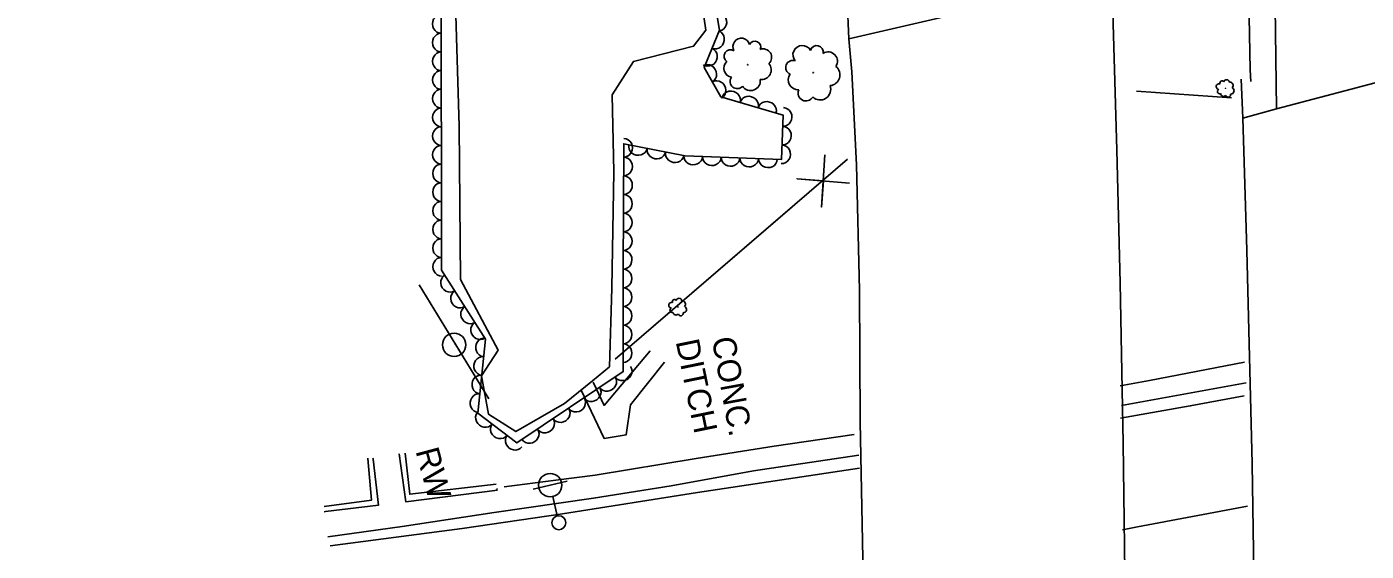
# Model space of a CAD drawing. Extents: x 1722896 to 1754269, y 648279 to 666297.
# Drawn here: x 1725482.4 to 1725769, y 663429.3 to 663541.7 of the extents above; entities that cross this region are included whole.
import ezdxf

# ---------------------------------------------------------------- set-up
doc = ezdxf.new("R2010")
doc.units = 0
for name, color, linetype in [('DESIGN - CENTERLINE - Proposed', 7, 'Continuous'), ('DESIGN - CENTERLINE - Proposed Text', 7, 'Continuous'), ('DESIGN - PUBLIC HEARING - Shapes', 7, 'Continuous'), ('DESIGN - SCRATCH - User 1', 7, 'Continuous'), ('SURVEY - CENTERLINE - Preliminary', 7, 'Continuous'), ('SURVEY - CENTERLINE - Preliminary Text', 7, 'Continuous'), ('SURVEY - CONTOURS - Intermediate with optional Text', 7, 'Continuous'), ('SURVEY - DTM - Breaklines', 7, 'Continuous'), ('SURVEY - VEGETATION - Features with Text', 7, 'Continuous')]:
    doc.layers.add(name, color=color, linetype=linetype)

msp = doc.modelspace()

# ---------------------------------------------------------------- linework, layer by layer
at = {"layer": 'DESIGN - CENTERLINE - Proposed'}
for points in [[(1725658.32, 663539.08), (1725685.2, 663545.28), (1725703.54, 663549.41), (1725714.59, 663552.23)], [(1725714.59, 663552.23), (1725715.67, 663515.23), (1725716.37, 663486.79), (1725717.01, 663452.45), (1725717.53, 663413.74), (1725717.99, 663374.76), (1725718.42, 663336.39), (1725718.8, 663303.91), (1725662.4, 663290.32)], [(1725658.32, 663539.08), (1725657.93, 663547.4)], [(1725662.4, 663290.32), (1725662.91, 663310.91), (1725662.66, 663338.79), (1725662.24, 663366.28), (1725661.86, 663391.48), (1725661.39, 663424.11), (1725660.71, 663457.08), (1725660.6, 663485.25), (1725659.95, 663512.13), (1725658.94, 663532.02), (1725658.32, 663539.08)], [(1725742.6, 663522.11), (1725749.8, 663524.12), (1725794.72, 663535.97)], [(1725746.94, 663334.02), (1725746.32, 663342.26), (1725746.11, 663372.47), (1725745.2, 663410.76), (1725744.62, 663448.07), (1725743.46, 663493.79), (1725742.6, 663522.11), (1725742.24, 663530.46)], [(1725603.65, 663465.41), (1725605.94, 663460.55), (1725615.83, 663472.28)], [(1725601.09, 663463.68), (1725605.95, 663453.5), (1725610.66, 663454.24), (1725611.56, 663460.69), (1725618.87, 663469.84)], [(1725603.57, 663465.58), (1725603.65, 663465.41)]]:
    msp.add_lwpolyline(points, dxfattribs=at)
at = {"layer": 'DESIGN - CENTERLINE - Proposed Text'}
for points in [[(1725740.15, 663526.46), (1725719.83, 663527.87)], [(1725740.15, 663526.46), (1725719.83, 663527.87)], [(1725608.3, 663470.47), (1725658.05, 663513.29)], [(1725653.2, 663514.26), (1725652.44, 663503.05), (1725652.86, 663508.69), (1725647.22, 663509.11), (1725658.42, 663508.2)], [(1725608.3, 663470.47), (1725646.2, 663503.09)]]:
    msp.add_lwpolyline(points, dxfattribs=at)
at = {"layer": 'DESIGN - PUBLIC HEARING - Shapes'}
for p, q in [((1725581.26, 663461.97), (1725566.37, 663486.38)), ((1725573.84, 663473.53), (1725573.84, 663473.53))]:
    msp.add_line(p, q, dxfattribs=at)
msp.add_circle((1725573.85, 663473.54), 2.5, dxfattribs=at)
at = {"layer": 'DESIGN - SCRATCH - User 1'}
for points in [[(1725546.08, 663438.89), (1725556.15, 663440.24), (1725555.37, 663449.22)], [(1725556.5, 663449.05), (1725557.65, 663439.18), (1725546.32, 663437.81)], [(1725555.37, 663449.22), (1725555.37, 663449.26)], [(1725556.48, 663449.26), (1725556.5, 663449.05)], [(1725562.06, 663450.16), (1725563.49, 663439.94), (1725583.12, 663442.43)], [(1725563.36, 663450.33), (1725564.35, 663441.55), (1725582.85, 663443.66)], [(1725583.15, 663442.59), (1725582.95, 663442.66)], [(1725546.32, 663437.81), (1725546.01, 663437.77)]]:
    msp.add_lwpolyline(points, dxfattribs=at)
at = {"layer": 'SURVEY - CENTERLINE - Preliminary'}
for points in [[(1725603.43, 663465.81), (1725597.45, 663460.95), (1725587.08, 663454.95), (1725581.22, 663458.66), (1725579.71, 663466.93), (1725583.26, 663472.39), (1725575.2, 663487.51), (1725574.91, 663520.42), (1725573.97, 663551.36), (1725574.22, 663580.34), (1725569.93, 663605.25), (1725564.3, 663638.32), (1725551.11, 663633.35), (1725531.09, 663629.37), (1725518.4, 663628.37), (1725486.9, 663822.98), (1725482.64, 663841.04), (1725482.42, 663865.89), (1725587.23, 663896.57)], [(1725626.42, 663549.8), (1725627.68, 663540.97), (1725625.09, 663537.5), (1725612.2, 663534.27), (1725607.64, 663527.1), (1725608.05, 663510.62), (1725607.61, 663485.67), (1725607.12, 663468.83), (1725603.43, 663465.81)]]:
    msp.add_lwpolyline(points, dxfattribs=at)
at = {"layer": 'SURVEY - CENTERLINE - Preliminary Text'}
for points in [[(1725739.89, 663911.12), (1725739.21, 663872.87), (1725740.44, 663838.91), (1725741.51, 663798.8), (1725741.93, 663760.83), (1725742.16, 663725.51), (1725742.51, 663695.68), (1725742.78, 663662.54), (1725743.78, 663626.2), (1725743.58, 663591.37), (1725743.75, 663555.26), (1725744.18, 663532.47), (1725744.32, 663529.96)], [(1725744.39, 663912.69), (1725745.51, 663863.19), (1725745.85, 663823.24), (1725746.09, 663783.58), (1725746.65, 663743.16), (1725747.21, 663701.78), (1725747.93, 663664.26), (1725748.28, 663628.64), (1725748.81, 663592.43), (1725749.55, 663545.95), (1725749.8, 663524.12)], [(1725722.62, 663465.93), (1725742.93, 663469.84)], [(1725722.62, 663465.93), (1725716.39, 663464.73)], [(1725716.66, 663460.52), (1725743.34, 663465.42)], [(1725716.42, 663457.83), (1725731.37, 663460.47), (1725742.92, 663462.62)], [(1725659.47, 663454.33), (1725642.36, 663451.81), (1725625.66, 663449.17), (1725604.03, 663445.6), (1725595.6, 663444.55), (1725584.57, 663443.09)], [(1725660.43, 663449.91), (1725637.92, 663446.52), (1725620.3, 663443.36), (1725603.7, 663440.66), (1725582.44, 663437.61), (1725562.73, 663434.59), (1725546.83, 663432.38)], [(1725547.36, 663430.45), (1725575.6, 663434.2), (1725597.05, 663437.32), (1725625.93, 663441.89), (1725660.61, 663447.12)], [(1725720.09, 663434.52), (1725743.57, 663438.96)], [(1725720.09, 663434.52), (1725716.89, 663433.89)]]:
    msp.add_lwpolyline(points, dxfattribs=at)
at = {"layer": 'SURVEY - DTM - Breaklines'}
for p, q in [((1725594.41, 663443.48), (1725590.75, 663442.65)), ((1725594.41, 663443.48), (1725598.06, 663444.32)), ((1725595.91, 663436.9), (1725594.97, 663441.04))]:
    msp.add_line(p, q, dxfattribs=at)
for centre, radius in [((1725594.41, 663443.48), 2.5), ((1725596.25, 663435.44), 1.5)]:
    msp.add_circle(centre, radius, dxfattribs=at)
at = {"layer": 'SURVEY - VEGETATION - Features with Text'}
msp.add_lwpolyline([(1725628.73, 663552.42), (1725630.6, 663540.98), (1725627.33, 663532.97), (1725630.93, 663526.67), (1725644.28, 663522.73), (1725643.9, 663513.27), (1725623.25, 663514.05), (1725610.15, 663516.63), (1725610.01, 663489.38), (1725610.02, 663467.82), (1725587.3, 663452.52), (1725578.94, 663458.93), (1725580.53, 663474.76), (1725571.18, 663489.53), (1725571.08, 663553.22)], dxfattribs=at)
for centre, radius in [((1725636.67, 663533.55), 0.0637), ((1725650.69, 663531.85), 0.07), ((1725738.91, 663528.48), 0.022), ((1725621.76, 663481.64), 0.022)]:
    msp.add_circle(centre, radius, dxfattribs=at)
for centre, radius, start, end in [((1725635.32, 663537.42), 1.82, 15.3346, 208.7543), ((1725638.2, 663537.36), 1.25, 335.3139, 154.0595), ((1725632.98, 663535.37), 1.39, 57.9532, 235.2724), ((1725639.96, 663535.12), 1.83, 313.1977, 109.9867), ((1725648.34, 663535.69), 2, 27.5154, 220.9351), ((1725651.46, 663536.29), 1.38, 347.4948, 166.2404), ((1725653.87, 663534.29), 2.01, 325.3786, 122.1675), ((1725633.54, 663532.8), 1.97, 133.2403, 260.086), ((1725639.62, 663532.46), 2.08, 262.2505, 39.7747), ((1725646.31, 663532.95), 1.52, 70.1341, 247.4533), ((1725654.12, 663531.36), 2.29, 274.4313, 51.9556), ((1725634.42, 663529.95), 1.52, 143.3992, 318.3995), ((1725637.29, 663530.07), 2.07, 213.1463, 8.9848), ((1725647.51, 663530.31), 2.16, 145.4212, 272.2668), ((1725737.54, 663528.86), 0.629, 70.3044, 263.7241), ((1725738.14, 663529.67), 0.433, 30.2837, 209.0293), ((1725739.12, 663529.72), 0.631, 8.1675, 164.9565), ((1725739.8, 663529.1), 0.719, 317.2203, 94.7445), ((1725649.12, 663527.46), 1.68, 155.5801, 330.5804), ((1725652.17, 663528.26), 2.27, 225.3272, 21.1657), ((1725737.66, 663527.8), 0.479, 112.923, 290.2422), ((1725738.5, 663527.45), 0.679, 188.2101, 315.0558), ((1725739.48, 663527.13), 0.527, 198.369, 13.3693), ((1725740.02, 663527.97), 0.714, 268.1161, 63.9546), ((1725621.97, 663482.88), 0.631, 8.1675, 164.9565), ((1725620.4, 663482.02), 0.629, 70.3044, 263.7241), ((1725620.51, 663480.95), 0.479, 112.923, 290.2422), ((1725620.99, 663482.82), 0.433, 30.2837, 209.0293), ((1725621.35, 663480.6), 0.679, 188.2101, 315.0558), ((1725622.65, 663482.25), 0.719, 317.2203, 94.7445), ((1725622.87, 663481.12), 0.714, 268.1161, 63.9546), ((1725622.33, 663480.29), 0.527, 198.369, 13.3693)]:
    msp.add_arc(centre, radius, start, end, dxfattribs=at)
for centre, major_axis in [((1725571.1, 663542.28), (0, 2)), ((1725630.31, 663542.76), (0.32, -1.97)), ((1725629.77, 663538.94), (-0.76, -1.85)), ((1725571.1, 663538.28), (0, 2)), ((1725571.11, 663534.28), (0, 2)), ((1725628.26, 663535.24), (-0.76, -1.85)), ((1725571.12, 663530.28), (0, 2)), ((1725628.1, 663531.62), (0.99, -1.74)), ((1725630.08, 663528.15), (0.99, -1.74)), ((1725571.12, 663526.28), (0, 2)), ((1725633.13, 663526.02), (1.92, -0.57)), ((1725636.97, 663524.89), (1.92, -0.57)), ((1725571.13, 663522.28), (0, 2)), ((1725640.8, 663523.76), (1.92, -0.57)), ((1725644.26, 663522.36), (-0.08, -2)), ((1725571.13, 663518.28), (0, 2)), ((1725610.14, 663515.75), (-0.01, -2)), ((1725644.1, 663518.36), (-0.08, -2)), ((1725571.14, 663514.28), (0, 2)), ((1725613.2, 663516.03), (-1.96, 0.39)), ((1725617.13, 663515.26), (-1.96, 0.39)), ((1725621.05, 663514.48), (-1.96, 0.39)), ((1725643.94, 663514.36), (-0.08, -2)), ((1725571.15, 663510.28), (0, 2)), ((1725610.12, 663511.75), (-0.01, -2)), ((1725625.01, 663513.98), (-2, 0.08)), ((1725629, 663513.83), (-2, 0.08)), ((1725633, 663513.68), (-2, 0.08)), ((1725637, 663513.53), (-2, 0.08)), ((1725641, 663513.38), (-2, 0.08)), ((1725610.1, 663507.75), (-0.01, -2)), ((1725571.15, 663506.28), (0, 2)), ((1725571.16, 663502.28), (0, 2)), ((1725610.08, 663503.75), (-0.01, -2)), ((1725610.06, 663499.75), (-0.01, -2)), ((1725571.16, 663498.28), (0, 2)), ((1725610.04, 663495.75), (-0.01, -2)), ((1725571.17, 663494.28), (0, 2)), ((1725571.18, 663490.28), (0, 2)), ((1725610.02, 663491.75), (-0.01, -2)), ((1725610.01, 663487.75), (0, -2)), ((1725572.91, 663486.78), (-1.07, 1.69)), ((1725575.05, 663483.41), (-1.07, 1.69)), ((1725610.01, 663483.75), (0, -2)), ((1725577.2, 663480.03), (-1.07, 1.69)), ((1725610.01, 663479.75), (0, -2)), ((1725579.34, 663476.65), (-1.07, 1.69)), ((1725610.01, 663475.75), (0, -2)), ((1725580.35, 663473), (0.2, 1.99)), ((1725610.01, 663471.75), (0, -2)), ((1725579.95, 663469.02), (0.2, 1.99)), ((1725579.55, 663465.04), (0.2, 1.99)), ((1725606.64, 663465.54), (-1.66, -1.12)), ((1725609.95, 663467.78), (-1.66, -1.12)), ((1725603.32, 663463.31), (-1.66, -1.12)), ((1725579.15, 663461.06), (0.2, 1.99)), ((1725600, 663461.07), (-1.66, -1.12)), ((1725580.41, 663457.8), (-1.59, 1.22)), ((1725593.37, 663456.6), (-1.66, -1.12)), ((1725596.69, 663458.84), (-1.66, -1.12)), ((1725583.58, 663455.37), (-1.59, 1.22)), ((1725590.05, 663454.37), (-1.66, -1.12)), ((1725586.76, 663452.93), (-1.59, 1.22))]:
    msp.add_ellipse(centre, major_axis=major_axis, ratio=0.940188, start_param=0, end_param=3.141593, dxfattribs=at)

# ---------------------------------------------------------------- texts
at = {"layer": 'DESIGN - SCRATCH - User 1'}
msp.add_text('RW', height=5, rotation=285.0791, dxfattribs=at).set_placement((1725565.56, 663450.81))
at = {"layer": 'SURVEY - CONTOURS - Intermediate with optional Text'}
for s, rotation, p in [('DITCH', 281.5831, (1725621.24, 663474.26)), ('CONC.', 280.3447, (1725628.95, 663474.83))]:
    msp.add_text(s, height=5, rotation=rotation, dxfattribs=at).set_placement(p)

doc.saveas('drawing.dxf')
